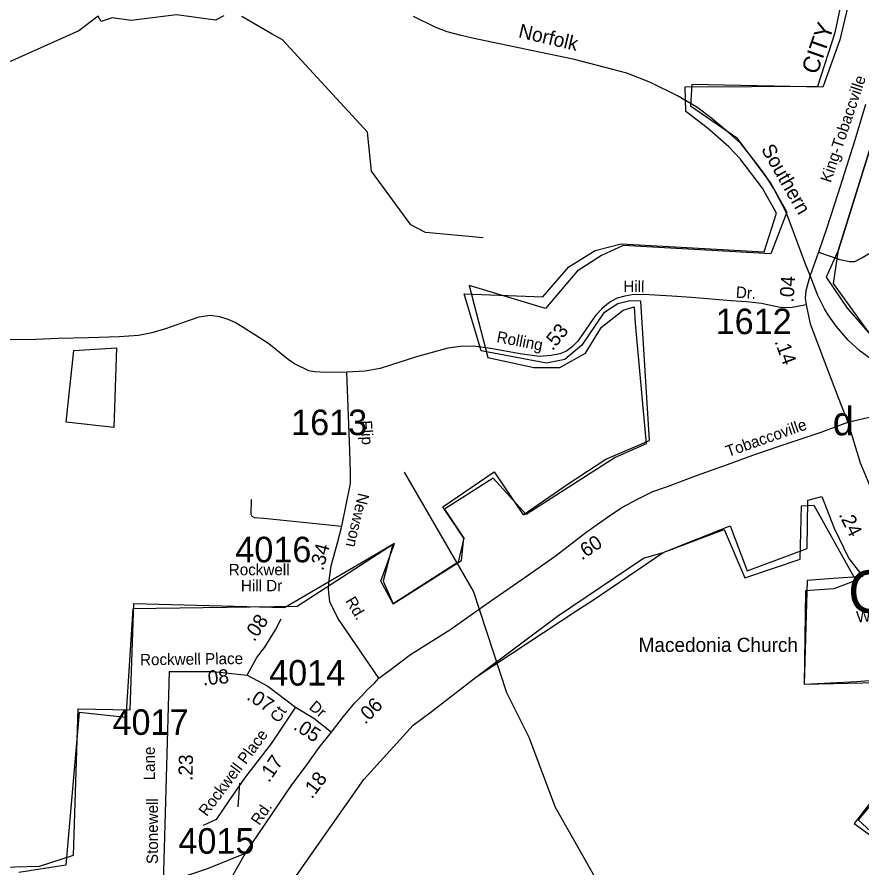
# Model space of a CAD drawing. Extents: x 1551653 to 1702041, y 811336 to 920032.
# Drawn here: x 1590795 to 1595676, y 905838 to 910753 of the extents above; entities that cross this region are included whole.
import ezdxf

# ---------------------------------------------------------------- set-up
doc = ezdxf.new("R2010")
doc.units = 0
for name, color, linetype in [('Old_Level_11', 7, 'Continuous'), ('Old_Level_14', 7, 'Continuous'), ('Old_Level_17', 7, 'Continuous'), ('Old_Level_19', 7, 'Continuous'), ('Old_Level_22', 7, 'Continuous'), ('Old_Level_32', 7, 'Continuous'), ('Old_Level_35', 7, 'Continuous'), ('Old_Level_44', 7, 'Continuous'), ('Old_Level_48', 7, 'Continuous'), ('Old_Level_49', 7, 'Continuous'), ('Old_Level_59', 7, 'Continuous'), ('Old_Level_8', 7, 'Continuous'), ('Old_Level_9', 7, 'Continuous')]:
    doc.layers.add(name, color=color, linetype=linetype)

msp = doc.modelspace()

# ---------------------------------------------------------------- linework, layer by layer
at = {"layer": 'Old_Level_11'}
msp.add_line((1592072.677, 906191.045), (1592081.469, 906327.431), dxfattribs=at)
at = {"layer": 'Old_Level_32'}
msp.add_line((1591641.497, 905746.973), (1591676.484, 906972.599), dxfattribs=at)
for points in [[(1595696.269, 910248.229), (1595633.861, 910041.376), (1595537.007, 909731.773), (1595470.29, 909529.055), (1595424.101, 909395.62), (1595375.988, 909260.903)], [(1595375.988, 909260.903), (1595368.289, 909235.242), (1595351.61, 909172.373), (1595347.761, 909130.033), (1595352.893, 909090.26)], [(1595352.893, 909090.26), (1595263.153, 909074.119), (1595203.541, 909075.731), (1595095.005, 909097.958), (1595009.042, 909108.222), (1594919.872, 909114.637), (1594690.851, 909133.883), (1594577.303, 909141.581), (1594414.359, 909150.562), (1594348.925, 909147.996), (1594306.586, 909141.581), (1594261.679, 909130.033), (1594224.471, 909110.788), (1594202.034, 909092.872), (1594172.022, 909068.561), (1594137.722, 909031.38), (1594109.138, 908989.909), (1594073.716, 908936.297), (1594032.659, 908878.56), (1594003.149, 908850.334), (1593967.867, 908823.39), (1593930.659, 908807.994), (1593880.62, 908797.729), (1593811.337, 908792.597), (1593700.997, 908807.994), (1593530.354, 908838.786), (1593431.561, 908851.617), (1593356.504, 908850.334), (1593283.372, 908840.069), (1593102.465, 908791.314), (1592951.71, 908742.56), (1592892.69, 908722.031), (1592805.444, 908707.918), (1592699.595, 908701.502)], [(1595352.893, 909090.26), (1595376.393, 908981.531), (1595471.787, 908726.992), (1595538.563, 908555.178), (1595594.418, 908412.739)], [(1592699.595, 908701.502), (1592577.707, 908698.937), (1592514.197, 908704.069), (1592480.716, 908709.082), (1592397.442, 908748.975), (1592361.616, 908774.984), (1592248.611, 908865.73), (1592169.064, 908918.334), (1592054.615, 908989.583), (1592014.717, 909006.181), (1591967.017, 909020.883), (1591911.118, 909029.682), (1591844.815, 909018.583), (1591750.318, 908985.883), (1591651.817, 908951.283), (1591573.141, 908928.815), (1591497.098, 908913.287), (1591385.361, 908905.523), (1591208.444, 908899.311), (1591033.079, 908896.206), (1590904.27, 908889.995), (1590658.519, 908887.782)], [(1592885.187, 906934.149), (1592648.89, 907280.08), (1592601.631, 907374.656), (1592594.36, 907447.407), (1592596.177, 907485.602), (1592608.901, 907583.815), (1592645.254, 907716.586), (1592670.702, 907812.981), (1592720.847, 908058.407), (1592720.847, 908121.63), (1592716.635, 908248.076), (1592699.595, 908701.502)], [(1595594.418, 908412.739), (1595775.534, 908454.863), (1595989.309, 908496.97), (1596196.35, 908530.656), (1596432.005, 908564.342), (1596687.861, 908608.133), (1596916.903, 908638.634)], [(1592885.187, 906934.149), (1592947.762, 906980.879), (1593066.782, 907069.979), (1593295.515, 907212.687), (1593523.913, 907375.387), (1593709.913, 907504.885), (1593903.912, 907637.985), (1594080.68, 907774.938), (1594206.516, 907864.603), (1594288.5, 907919.929), (1594378.111, 907967.624), (1594467.721, 908011.502), (1594551.612, 908042.026), (1594719.393, 908104.983), (1594898.614, 908167.94), (1595045.423, 908221.357), (1595197.952, 908274.775), (1595440.09, 908354.902), (1595594.418, 908412.739)], [(1595594.418, 908412.739), (1595665.894, 908177.161), (1595760.923, 907949.297), (1595839.368, 907791.61), (1595868.315, 907738.989), (1595925.152, 907689.806), (1595993.662, 907624.376), (1596135.168, 907507.434), (1596257.95, 907391.043)], [(1592124.329, 906951.589), (1592180.309, 907053.14), (1592225.793, 907112.67), (1592288.771, 907214.223), (1592320.261, 907277.255)], [(1591676.484, 906972.599), (1591928.397, 906972.599), (1592124.329, 906951.589)], [(1592124.329, 906951.589), (1592243.287, 906888.556), (1592404.231, 906765.994)], [(1592611.09, 906621.383), (1592679.817, 906712.524), (1592716.43, 906757.3), (1592746.749, 906791.213), (1592782.897, 906828.265), (1592819.925, 906867.962), (1592857.835, 906904.131), (1592885.187, 906934.149)], [(1592404.231, 906765.994), (1592264.28, 906559.388), (1592109.478, 906357.264), (1592021.807, 906231.515), (1591945.891, 906118.163), (1591869.332, 906083.218)], [(1592404.231, 906765.994), (1592509.195, 906702.962), (1592611.09, 906621.383)], [(1592114.75, 905923.6), (1592382.852, 906317.684), (1592465.8, 906427.33), (1592539.442, 906533.758), (1592611.09, 906621.383)], [(1591422.265, 903960.241), (1591454.019, 904205.626), (1591471.919, 904349.628), (1591479.628, 904432.573), (1591493.336, 904519.787), (1591516.895, 904657.113), (1591542.496, 904772.812), (1591561.253, 904854.46), (1591571.214, 904898.329), (1591614.819, 904988.401), (1591679.908, 905110.516), (1591756.376, 905247.14), (1591858.076, 905454.737), (1591959.777, 905641.98), (1592020.797, 905755.954), (1592061.478, 905829.223), (1592114.75, 905923.6)], [(1591641.497, 905746.973), (1591901.572, 905835.862), (1592114.75, 905923.6)]]:
    msp.add_lwpolyline(points, dxfattribs=at)
at = {"layer": 'Old_Level_35'}
for points in [[(1595424.101, 909395.62), (1595548.555, 909351.997), (1595603.724, 909341.733), (1595634.518, 909341.733), (1595675.574, 909362.261), (1595857.764, 909472.602), (1595878.292, 909476.451), (1595897.538, 909473.884), (1595923.198, 909459.771), (1595962.972, 909412.299), (1596061.123, 909304.525), (1596099.614, 909271.167), (1596131.69, 909255.77), (1596179.162, 909246.789), (1596235.615, 909245.506), (1596330.559, 909266.035), (1596457.579, 909298.11), (1596550.598, 909328.903), (1596586.523, 909350.714), (1596617.316, 909376.375), (1596642.976, 909408.45), (1596660.939, 909443.092), (1596678.26, 909494.413), (1596720.599, 909659.923)], [(1592147.715, 907965.586), (1592144.615, 907881.584), (1592150.317, 907869.484), (1592164.218, 907861.384), (1592220.415, 907858.483), (1592670.702, 907812.981)]]:
    msp.add_lwpolyline(points, dxfattribs=at)
at = {"layer": 'Old_Level_44'}
for points in [[(1595375.988, 909260.903), (1595349.685, 909326.336), (1595254.1, 909580.376), (1595234.213, 909634.263), (1595163.647, 909765.131), (1595118.741, 909836.981), (1595055.873, 909921.661), (1594975.042, 910023.02), (1594906.4, 910084.605), (1594807.607, 910166.719), (1594721.644, 910232.153), (1594610.662, 910298.871), (1594454.133, 910375.852), (1594318.132, 910428.456), (1594184.056, 910464.381), (1594014.696, 910508.004), (1593774.771, 910558.042), (1593426.429, 910631.175), (1593360.994, 910646.571), (1593280.164, 910668.383), (1593210.881, 910695.326), (1593085.144, 910755.628)], [(1596787.958, 908702.786), (1596618.599, 908651.465), (1596550.598, 908630.937), (1596491.579, 908615.54), (1596436.409, 908603.993), (1596390.22, 908596.294), (1596329.918, 908592.445), (1596251.653, 908595.012), (1596166.332, 908601.426), (1596118.86, 908610.408), (1596045.727, 908625.804), (1595953.35, 908654.03), (1595881.5, 908679.692), (1595816.066, 908716.899), (1595721.122, 908782.333), (1595665.31, 908823.39), (1595596.027, 908887.541), (1595527.384, 908967.089), (1595479.912, 909032.524), (1595459.384, 909068.448), (1595419.611, 909145.43), (1595375.988, 909260.903)]]:
    msp.add_lwpolyline(points, dxfattribs=at)
at = {"layer": 'Old_Level_48'}
for points in [[(1597253.277, 908965.031), (1596689.036, 908782.309), (1596382.021, 908715.865), (1596116.496, 908724.171), (1595917.351, 908807.227), (1595726.505, 908915.199), (1595510.765, 909214.198), (1595539.807, 909409.378), (1595913.203, 910605.377), (1596004.477, 911062.182), (1595996.179, 911444.237), (1595929.798, 911676.793), (1595689.166, 912017.32), (1595539.807, 912274.792), (1595490.021, 912640.236), (1595763.845, 913254.846), (1596187.026, 914027.262), (1596671.19, 914821.315)], [(1595652.432, 911059.911), (1595548.1, 910621.988), (1595448.529, 910347.905), (1594693.44, 910364.516), (1594685.142, 910239.933), (1594950.668, 910057.211), (1595149.812, 909791.434), (1595241.087, 909625.323), (1595149.812, 909384.462), (1594295.151, 909434.295), (1594170.686, 909376.156), (1594029.626, 909284.795), (1593847.077, 909068.851), (1593407.299, 909201.739), (1593515.17, 908786.462), (1593780.695, 908728.323), (1593930.053, 908728.323), (1594079.412, 908811.379), (1594170.686, 908960.879), (1594295.151, 909060.545), (1594359.171, 909080.011), (1594365.888, 908982.297), (1594429.707, 908288.533), (1594249.417, 908207.958), (1593735.698, 907880.475), (1593544.402, 908089.005), (1593264.816, 907909.914), (1593375.18, 907743.09), (1593343.297, 907603.251), (1592968.061, 907362.828), (1592896.939, 907495.308), (1592975.42, 907711.197), (1592412.216, 907347.474), (1591464.074, 907335.382), (1591423.248, 906707.488), (1591154.013, 906734.972), (1591076.077, 905854.682), (1590804.798, 905811.26)], [(1591123.908, 908826.766), (1591369.083, 908842.099), (1591353.76, 908382.108), (1591077.938, 908412.774), (1591123.908, 908826.766)], [(1593083.228, 906663.141), (1593187.412, 906739.145), (1593450.327, 906942.986), (1594028.588, 907325.049), (1594118.413, 907383.504), (1594527.461, 907659.527), (1594880.197, 907792.378), (1594998.106, 907513.064), (1595318.798, 907621.673), (1595325.888, 907930.055), (1595396.833, 907933.798), (1595640.067, 907499.045), (1595513.371, 907451.073), (1595349.32, 907439.347), (1595341.961, 906898.984), (1595762.977, 906909.053)], [(1591008.682, 901085.793), (1591592.008, 901050.249), (1591704.999, 901957.685), (1591720.852, 902201.134), (1591640.75, 902361.492), (1591427.142, 902468.397), (1591300.313, 902515.167), (1591349.731, 902988.92), (1591373.888, 903105.474), (1591462.28, 903238.837), (1591590.233, 903278.817), (1592280.208, 903369.657), (1592350.031, 904003.37), (1591706.482, 903921.25), (1591738.139, 904337.454), (1591803.31, 904704.969), (1591947.719, 904992.603), (1592306.042, 905645.338), (1592798.55, 906349.559), (1593083.228, 906663.141)], [(1595938.551, 906453.732), (1595653.541, 906116.571), (1595823.521, 905959.294)]]:
    msp.add_lwpolyline(points, dxfattribs=at)
at = {"layer": 'Old_Level_49'}
for points in [[(1596660.001, 914757.606), (1596187.026, 914027.262), (1595763.845, 913254.846), (1595539.426, 912801.578), (1595500.994, 912715.037), (1595491.386, 912630.9), (1595555.973, 912252.523), (1595715.823, 912042.939), (1595956.456, 911702.412), (1596016.407, 911434.98), (1596018.809, 911163.338), (1595913.203, 910605.377), (1595539.807, 909409.378), (1595469.355, 909251.309), (1595589.454, 909071.015), (1595726.505, 908915.199), (1595911.319, 908789.759), (1596116.496, 908724.171), (1596382.021, 908715.865), (1596689.036, 908782.309), (1597253.277, 908965.031)], [(1590710.164, 905841.746), (1590924.955, 905848.26), (1591120.403, 905912.21), (1591148.085, 906757.64), (1591447.974, 906750.566), (1591468.787, 907364.594), (1592339.746, 907342.551), (1592965.975, 907708.159), (1592909.278, 907494.495), (1592968.061, 907362.828), (1593361.52, 907613.015), (1593375.18, 907743.09), (1593254.996, 907923.976), (1593550.783, 908126.26), (1593718.721, 907877.737), (1593984.776, 908060.028), (1594196.492, 908198.848), (1594448.501, 908306.296), (1594397.956, 909112.561), (1594334.39, 909113.381), (1594264.467, 909096.156), (1594181.748, 909043.065), (1594058.267, 908857.695), (1593958.305, 908775.307), (1593852.465, 908754.711), (1593476.141, 908825.329), (1593378.027, 909153.776), (1593831.884, 909136.269), (1593981.826, 909309.87), (1594134.708, 909404.027), (1594284.649, 909442.277), (1595109.794, 909397.48), (1595181.46, 909620.782), (1595101.353, 909764.725), (1594972.077, 909934.562), (1594905.972, 910004.024), (1594780.975, 910114.047), (1594658.475, 910207.026), (1594654.476, 910350.46), (1595421.268, 910354.869), (1595520.103, 910664.087), (1595603.857, 911057.22)], [(1593083.228, 906663.141), (1593187.412, 906739.145), (1593450.327, 906942.986), (1593915.847, 907291.471), (1594414.258, 907627.471), (1594527.461, 907659.527), (1594913.784, 907813.36), (1595011.779, 907553.96), (1595359.753, 907683.655), (1595362.008, 907962.013), (1595443.004, 907983.031), (1595515.797, 907800.022), (1595599.048, 907625.83), (1595680.249, 907521.459), (1595509.036, 907509.874), (1595358.42, 907498.083), (1595341.961, 906898.984), (1595645.745, 906913.88), (1595927.776, 906937.665)], [(1590955.768, 901102.307), (1591583.206, 901061.703), (1591682.511, 901955.356), (1591684.092, 902111.672), (1591658.152, 902209.892), (1591588.384, 902317.838), (1591518.594, 902367.728), (1591413.908, 902400.157), (1591271.732, 902408.485), (1591349.731, 902988.92), (1591393.89, 903169.112), (1591479.343, 903289.118), (1591576.644, 903359.107), (1592305.604, 903424.518), (1592330.436, 904029.809), (1591721.241, 903966.357), (1591755.009, 904325.397), (1591803.31, 904704.969), (1591947.719, 904992.603), (1592306.042, 905645.338), (1592798.55, 906349.559), (1593083.228, 906663.141)], [(1595837.011, 906359.531), (1595631.242, 906095.322), (1595792.515, 905976.494)]]:
    msp.add_lwpolyline(points, dxfattribs=at)
at = {"layer": 'Old_Level_59'}
for points in [[(1591988.696, 910759.744), (1591941.497, 910736.174), (1591716.181, 910766.468), (1591453.613, 910734.112), (1591343.84, 910748.94), (1591281.517, 910727.552), (1591263.71, 910757.852), (1591151.528, 910674.083), (1590581.527, 910420.28)], [(1593486.602, 909478.066), (1593153.597, 909507.901), (1593070.551, 909552.295), (1592841.611, 909862.231), (1592819.567, 910089.121), (1592327.545, 910621.129), (1592269.618, 910655.167), (1592092.828, 910756.37)], [(1594535.278, 905193.821), (1594442.843, 905343.497), (1594415.352, 905363.154), (1594280.564, 905598.07), (1594141.641, 905768.264), (1593905.626, 906186.775), (1593752.554, 906590.42), (1593623.577, 906849.093), (1593431.545, 907437.285), (1593033.539, 908124.927)]]:
    msp.add_lwpolyline(points, dxfattribs=at)

# ---------------------------------------------------------------- texts
at = {"layer": 'Old_Level_11'}
for s, height, rotation, p in [('King-Tobaccville', 65.61666, 71.521453, (1595495.221, 909792.499)), ('Hill', 65.6167, 359.157475, (1594296.75, 909165.436)), ('Dr.', 65.6167, 355.864686, (1594945.255, 909132.498)), ('Rolling', 65.6167, 349.202086, (1593561.615, 908875.53)), ('Flip', 65.6167, 272.972714, (1592779.768, 908421.545)), ('Tobaccoville', 65.61666, 19.352675, (1594902.324, 908211.173)), ('Newson', 65.6167, 256.728178, (1592766.25, 908007.595)), ('Rd.', 65.6167, 300.801314, (1592689.469, 907380.718)), ('Worrell', 65.6167, 5.01065, (1595645.755, 907255.177)), ('Rockwell Place', 65.61666, 0.711189, (1591505.975, 907008.216)), ('Dr', 65.6167, 320.172531, (1592476.652, 906759.764)), ('Ct', 65.6167, 56.330889, (1592306.404, 906671.428)), ('Rockwell Place', 65.61666, 53.151472, (1591890.793, 906131.33)), ('Lane', 65.6167, 90, (1591591.088, 906343.49)), ('Stonewell', 65.6167, 90, (1591608.723, 905860.09)), ('Rd.', 65.6167, 55.649414, (1592194.486, 906079.424))]:
    msp.add_text(s, height=height, rotation=rotation, dxfattribs=at).set_placement(p)
for s, p in [('Rockwell', (1592018.059, 907528.507)), ('Hill Dr', (1592088.149, 907436.116))]:
    msp.add_text(s, height=65.6167, dxfattribs=at).set_placement(p)
at = {"layer": 'Old_Level_14'}
for s, rotation, p in [('Norfolk', 346.841817, (1593686.559, 910636.237)), ('Southern', 299.719639, (1595090.603, 909990.781))]:
    msp.add_text(s, height=82.0208, rotation=rotation, dxfattribs=at).set_placement(p)
at = {"layer": 'Old_Level_17'}
for s, rotation, p in [('.04', 86.242244, (1595280.196, 909102.666)), ('.53', 50.8345, (1593888.683, 908821.697)), ('.14', 290.544614, (1595169.727, 908878.975)), ('.24', 296.449061, (1595539.679, 907879.665)), ('.60', 34.126011, (1594057.23, 907612.715)), ('.34', 75.211597, (1592563.215, 907551.258)), ('.08', 55.831947, (1592165.021, 907141.062)), ('.08', 5.5258, (1591870.406, 906891.756)), ('.07', 327.347164, (1592116.051, 906814.832)), ('.06', 45.707461, (1592806.701, 906663.297)), ('.05', 327.279839, (1592386.49, 906642.2)), ('.17', 55.573275, (1592250.643, 906326.884)), ('.23', 88.647039, (1591808.297, 906339.696)), ('.18', 52.891928, (1592498.435, 906232.276))]:
    msp.add_text(s, height=82.0208, rotation=rotation, dxfattribs=at).set_placement(p)
at = {"layer": 'Old_Level_19'}
msp.add_text('CITY', height=98.425, rotation=70.619211, dxfattribs=at).set_placement((1595416.372, 910416.506))
at = {"layer": 'Old_Level_22'}
msp.add_text('G', height=246.062, rotation=0.000017, dxfattribs=at).set_placement((1595595.308, 907310.797))
msp.add_text('Macedonia Church', height=82.02083, dxfattribs=at).set_placement((1594385.216, 907085.69))
at = {"layer": 'Old_Level_8'}
for s, p in [('1612', (1594830.374, 908921.416)), ('1613', (1592378.151, 908338.098)), ('4016', (1592055.986, 907603.299)), ('4014', (1592251.48, 906891.11)), ('4017', (1591346.529, 906606.403)), ('4015', (1591727.267, 905919.885))]:
    msp.add_text(s, height=147.6375, dxfattribs=at).set_placement(p)
at = {"layer": 'Old_Level_9'}
msp.add_text('d', height=164.042, dxfattribs=at).set_placement((1595506.523, 908337.049))

doc.saveas('drawing.dxf')
